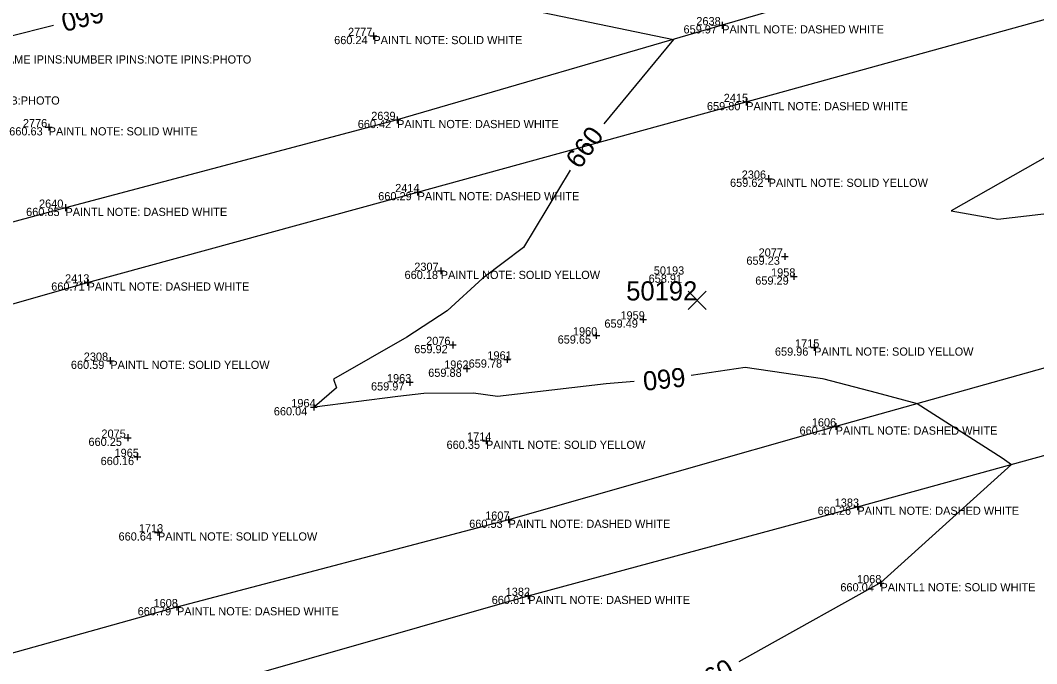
# Model space of a CAD drawing. Extents: x 2129350 to 2137777, y 657588 to 659885.
# Drawn here: x 2132196.2 to 2132345.2, y 658421.5 to 658515.9 of the extents above; entities that cross this region are included whole.
import ezdxf

# ---------------------------------------------------------------- set-up
doc = ezdxf.new("R2010")
doc.units = 0
for name, color, linetype in [('DT_X_Contour_Major', 7, 'Continuous'), ('DT_X_Contour_Minor', 7, 'Continuous'), ('GK_Visualization', 7, 'Continuous'), ('PV_X_COP', 7, 'Continuous'), ('SV_X_Shot_Marker', 7, 'Continuous'), ('SV_X_Text_Comment', 7, 'Continuous'), ('SV_X_Text_Elevation', 7, 'Continuous'), ('SV_X_Text_Name', 7, 'Continuous')]:
    doc.layers.add(name, color=color, linetype=linetype)

msp = doc.modelspace()

# ---------------------------------------------------------------- linework, layer by layer
at = {"layer": 'DT_X_Contour_Major'}
for points in [[(2132209.19, 658517.25), (2132216.63, 658519.17), (2132216.69, 658519.16), (2132217.39, 658518.55), (2132217.45, 658518.54), (2132217.99, 658518.63), (2132218.86, 658518.59), (2132219.28, 658518.55), (2132221.33, 658518.44), (2132221.49, 658518.36), (2132236.44, 658517.86), (2132246.02, 658518.53), (2132253.65, 658518.58), (2132266.6, 658518.72), (2132272.88, 658516.99), (2132291.97, 658513.04), (2132281.76, 658500.66)], [(2132104.01, 658491.05), (2132119.16, 658494.36), (2132120.34, 658494.62), (2132121.54, 658494.88), (2132143.62, 658500.46), (2132145.08, 658500.78), (2132167.84, 658506.53), (2132167.88, 658506.54), (2132169.27, 658506.9), (2132170.84, 658507.33), (2132193.46, 658513.18), (2132194.48, 658513.46), (2132201.05, 658515.16)], [(2132276.85, 658493.87), (2132270.01, 658482.54), (2132264.01, 658478.07), (2132258.82, 658473.26), (2132252.87, 658469.38), (2132242.15, 658463.27), (2132242.56, 658462), (2132239.36, 658459.17), (2132251.58, 658460.74), (2132255.38, 658461.2), (2132262.64, 658461.23), (2132266.2, 658460.76), (2132282.1, 658462.62), (2132286.23, 658462.95)], [(2132294.56, 658463.84), (2132302.49, 658465.01), (2132313.84, 658463.34), (2132313.85, 658463.34), (2132314.03, 658463.29), (2132321.73, 658461.29), (2132327.74, 658459.66), (2132340.18, 658451.73), (2132341.55, 658450.76), (2132322.32, 658433.41), (2132322.32, 658433.41), (2132322.15, 658433.28), (2132304.78, 658423.61), (2132301.55, 658421.81)]]:
    msp.add_lwpolyline(points, dxfattribs=at)
at = {"layer": 'DT_X_Contour_Minor'}
msp.add_lwpolyline([(2132347.16, 658496.15), (2132332.7, 658487.93), (2132338.5, 658486.92), (2132339.57, 658486.68), (2132359.29, 658488.98)], dxfattribs=at)
at = {"layer": 'GK_Visualization'}
for p, q in [((2132294.13, 658473.46), (2132296.8, 658476.13)), ((2132294.13, 658476.13), (2132296.8, 658473.46))]:
    msp.add_line(p, q, dxfattribs=at)
at = {"layer": 'PV_X_COP'}
for points in [[(2132158.56, 658463.82), (2132206.06, 658477.42), (2132254.46, 658490.67), (2132302.65, 658503.88), (2132350.77, 658517.2), (2132399.19, 658530.48), (2132447.47, 658543.51), (2132495.63, 658557.08), (2132543.81, 658570.09), (2132591.55, 658583.09), (2132640.05, 658596.45), (2132688.42, 658610.15), (2132736.65, 658623.32), (2132784.37, 658636.37), (2132832.92, 658649.95), (2132881.17, 658663.77), (2132929.56, 658676.42), (2132976.85, 658690.09), (2133025.73, 658703.1), (2133073.54, 658716.2), (2133122.49, 658729.47), (2133170.2, 658742.4), (2133218.35, 658756.09)], [(2132174.31, 658404.93), (2132222.67, 658417.74), (2132270.69, 658431.48), (2132318.95, 658444.55), (2132367.41, 658457.86), (2132415.25, 658471.4), (2132463.1, 658484.3), (2132511.79, 658497.66), (2132560.13, 658510.6), (2132608.07, 658523.88), (2132655.96, 658537.1), (2132704.86, 658550.94), (2132752.71, 658564.13), (2132800.76, 658577.31), (2132849.39, 658590.61), (2132897.29, 658603.91), (2132945.59, 658617.44), (2132994.02, 658630.57), (2133042.01, 658643.54), (2133090.19, 658656.9), (2133138.56, 658670.06), (2133186.63, 658683.38), (2133234.84, 658696.93)], [(2132830.06, 658661.48), (2132781.46, 658647.76), (2132733.66, 658634.26), (2132685.08, 658621.65), (2132636.78, 658608.37), (2132588.98, 658595.34), (2132540.41, 658581.57), (2132492.62, 658568.33), (2132444.23, 658554.78), (2132396.24, 658542.04), (2132348.05, 658529.35), (2132299.13, 658515.13), (2132251.46, 658501.25), (2132202.83, 658488.38), (2132155.56, 658475.63)], [(2132846.1, 658602.28), (2132797.63, 658589.06), (2132749.54, 658575.65), (2132701.68, 658562.14), (2132653.22, 658549.22), (2132604.88, 658535.72), (2132557.07, 658521.63), (2132508.7, 658509.56), (2132460.24, 658495.86), (2132412.21, 658482.62), (2132364.29, 658469.89), (2132315.77, 658456.31), (2132267.8, 658442.65), (2132219.18, 658429.82), (2132171.04, 658416.39)]]:
    msp.add_lwpolyline(points, dxfattribs=at)
at = {"layer": 'SV_X_Shot_Marker'}
for p, q in [((2132298.63, 658515.13), (2132299.63, 658515.13)), ((2132299.13, 658515.63), (2132299.13, 658514.63)), ((2132299.13, 658515.13), (2132299.13, 658515.13)), ((2132247.48, 658513.56), (2132248.48, 658513.56)), ((2132247.98, 658514.06), (2132247.98, 658513.06)), ((2132247.98, 658513.56), (2132247.98, 658513.56)), ((2132302.65, 658504.38), (2132302.65, 658503.38)), ((2132302.15, 658503.88), (2132303.15, 658503.88)), ((2132302.65, 658503.88), (2132302.65, 658503.88)), ((2132250.96, 658501.25), (2132251.96, 658501.25)), ((2132251.46, 658501.75), (2132251.46, 658500.75)), ((2132251.46, 658501.25), (2132251.46, 658501.25)), ((2132199.87, 658500.18), (2132200.87, 658500.18)), ((2132200.37, 658500.68), (2132200.37, 658499.68)), ((2132200.37, 658500.18), (2132200.37, 658500.18)), ((2132305.44, 658492.64), (2132306.44, 658492.64)), ((2132305.94, 658493.14), (2132305.94, 658492.14)), ((2132305.94, 658492.64), (2132305.94, 658492.64)), ((2132254.46, 658491.17), (2132254.46, 658490.17)), ((2132253.96, 658490.67), (2132254.96, 658490.67)), ((2132254.46, 658490.67), (2132254.46, 658490.67)), ((2132202.33, 658488.38), (2132203.33, 658488.38)), ((2132202.83, 658488.88), (2132202.83, 658487.88)), ((2132202.83, 658488.38), (2132202.83, 658488.38)), ((2132307.82, 658481.22), (2132308.82, 658481.22)), ((2132308.32, 658481.72), (2132308.32, 658480.72)), ((2132308.32, 658481.22), (2132308.32, 658481.22)), ((2132257.36, 658479.13), (2132258.36, 658479.13)), ((2132257.86, 658479.63), (2132257.86, 658478.63)), ((2132257.86, 658479.13), (2132257.86, 658479.13)), ((2132205.56, 658477.42), (2132206.56, 658477.42)), ((2132206.06, 658477.92), (2132206.06, 658476.92)), ((2132206.06, 658477.42), (2132206.06, 658477.42)), ((2132309.13, 658478.3), (2132310.13, 658478.3)), ((2132309.63, 658478.8), (2132309.63, 658477.8)), ((2132309.63, 658478.3), (2132309.63, 658478.3)), ((2132287.04, 658472), (2132288.04, 658472)), ((2132287.54, 658472.5), (2132287.54, 658471.5)), ((2132287.54, 658472), (2132287.54, 658472)), ((2132280.67, 658470.16), (2132280.67, 658469.16)), ((2132259.64, 658468.76), (2132259.64, 658467.76)), ((2132280.17, 658469.66), (2132281.17, 658469.66)), ((2132280.67, 658469.66), (2132280.67, 658469.66)), ((2132312.62, 658468.39), (2132312.62, 658467.39)), ((2132259.14, 658468.26), (2132260.14, 658468.26)), ((2132259.64, 658468.26), (2132259.64, 658468.26)), ((2132312.12, 658467.89), (2132313.12, 658467.89)), ((2132312.62, 658467.89), (2132312.62, 658467.89)), ((2132208.9, 658465.95), (2132209.9, 658465.95)), ((2132209.4, 658466.45), (2132209.4, 658465.45)), ((2132209.4, 658465.95), (2132209.4, 658465.95)), ((2132267.1, 658466.14), (2132268.1, 658466.14)), ((2132267.6, 658466.64), (2132267.6, 658465.64)), ((2132267.6, 658466.14), (2132267.6, 658466.14)), ((2132261.19, 658464.79), (2132262.19, 658464.79)), ((2132261.69, 658465.29), (2132261.69, 658464.29)), ((2132261.69, 658464.79), (2132261.69, 658464.79)), ((2132252.81, 658462.79), (2132253.81, 658462.79)), ((2132253.31, 658463.29), (2132253.31, 658462.29)), ((2132253.31, 658462.79), (2132253.31, 658462.79)), ((2132239.26, 658459.64), (2132239.26, 658458.64)), ((2132238.76, 658459.14), (2132239.76, 658459.14)), ((2132239.26, 658459.14), (2132239.26, 658459.14)), ((2132315.77, 658456.81), (2132315.77, 658455.81)), ((2132211.95, 658455.16), (2132211.95, 658454.16)), ((2132315.27, 658456.31), (2132316.27, 658456.31)), ((2132315.77, 658456.31), (2132315.77, 658456.31)), ((2132211.45, 658454.66), (2132212.45, 658454.66)), ((2132211.95, 658454.66), (2132211.95, 658454.66)), ((2132264, 658454.23), (2132265, 658454.23)), ((2132264.5, 658454.73), (2132264.5, 658453.73)), ((2132264.5, 658454.23), (2132264.5, 658454.23)), ((2132213.36, 658452.35), (2132213.36, 658451.35)), ((2132212.86, 658451.85), (2132213.86, 658451.85)), ((2132213.36, 658451.85), (2132213.36, 658451.85)), ((2132318.45, 658444.55), (2132319.45, 658444.55)), ((2132318.95, 658445.05), (2132318.95, 658444.05)), ((2132318.95, 658444.55), (2132318.95, 658444.55)), ((2132267.8, 658443.15), (2132267.8, 658442.15)), ((2132267.3, 658442.65), (2132268.3, 658442.65)), ((2132267.8, 658442.65), (2132267.8, 658442.65)), ((2132215.89, 658440.79), (2132216.89, 658440.79)), ((2132216.39, 658441.29), (2132216.39, 658440.29)), ((2132216.39, 658440.79), (2132216.39, 658440.79)), ((2132321.84, 658433.34), (2132322.84, 658433.34)), ((2132322.34, 658433.84), (2132322.34, 658432.84)), ((2132322.34, 658433.34), (2132322.34, 658433.34)), ((2132270.19, 658431.48), (2132271.19, 658431.48)), ((2132270.69, 658431.98), (2132270.69, 658430.98)), ((2132270.69, 658431.48), (2132270.69, 658431.48)), ((2132218.68, 658429.82), (2132219.68, 658429.82)), ((2132219.18, 658430.32), (2132219.18, 658429.32)), ((2132219.18, 658429.82), (2132219.18, 658429.82))]:
    msp.add_line(p, q, dxfattribs=at)

# ---------------------------------------------------------------- texts
at = {"layer": 'DT_X_Contour_Major'}
for rotation, p in [(194.463, (2132208.02, 658518.4)), (54.1792, (2132278.24, 658493.9)), (186.0926, (2132293.59, 658464.98)), (29.0266, (2132295.63, 658416.92))]:
    msp.add_text('660', height=2.8, rotation=rotation, dxfattribs=at).set_placement(p)
at = {"layer": 'GK_Visualization'}
msp.add_text('50192', height=2.8, dxfattribs=at).set_placement((2132285.06, 658474.79))
at = {"layer": 'SV_X_Text_Comment'}
for s, p in [('PAINTL NOTE: DASHED WHITE', (2132299.13, 658513.93)), ('PAINTL NOTE: SOLID WHITE', (2132247.98, 658512.36)), ('IPINS:SIZE IPINS:NAME IPINS:NUMBER IPINS:NOTE IPINS:PHOTO', (2132179.79, 658509.52)), ('EB:MATERIAL STONE EB:DEPTH EB:PHOTO', (2132168.19, 658503.5)), ('PAINTL NOTE: DASHED WHITE', (2132302.65, 658502.67)), ('PAINTL NOTE: DASHED WHITE', (2132251.46, 658500.05)), ('PAINTL NOTE: SOLID WHITE', (2132200.37, 658498.98)), ('PAINTL NOTE: SOLID YELLOW', (2132305.94, 658491.44)), ('PAINTL NOTE: DASHED WHITE', (2132254.46, 658489.47)), ('PAINTL NOTE: DASHED WHITE', (2132202.83, 658487.17)), ('PAINTL NOTE: SOLID YELLOW', (2132257.86, 658477.93)), ('PAINTL NOTE: DASHED WHITE', (2132206.06, 658476.23)), ('PAINTL NOTE: SOLID YELLOW', (2132312.62, 658466.69)), ('PAINTL NOTE: SOLID YELLOW', (2132209.4, 658464.75)), ('PAINTL NOTE: DASHED WHITE', (2132315.77, 658455.11)), ('PAINTL NOTE: SOLID YELLOW', (2132264.5, 658453.03)), ('PAINTL NOTE: DASHED WHITE', (2132318.95, 658443.36)), ('PAINTL NOTE: DASHED WHITE', (2132267.8, 658441.45)), ('PAINTL NOTE: SOLID YELLOW', (2132216.39, 658439.59)), ('PAINTL1 NOTE: SOLID WHITE', (2132322.34, 658432.14)), ('PAINTL NOTE: DASHED WHITE', (2132270.69, 658430.28)), ('PAINTL NOTE: DASHED WHITE', (2132219.18, 658428.62))]:
    msp.add_text(s, height=1.2, dxfattribs=at).set_placement(p)
at = {"layer": 'SV_X_Text_Elevation'}
for s, p in [('659.97', (2132293.46, 658513.93)), ('660.24', (2132242.23, 658512.36)), ('659.80', (2132296.89, 658502.67)), ('660.42', (2132245.69, 658500.05)), ('660.63', (2132194.58, 658498.98)), ('659.62', (2132300.28, 658491.44)), ('660.29', (2132248.69, 658489.47)), ('660.85', (2132197.06, 658487.17)), ('659.23', (2132302.68, 658480.02)), ('660.18', (2132252.55, 658477.93)), ('660.71', (2132200.74, 658476.23)), ('658.91', (2132288.34, 658477.38)), ('659.29', (2132303.98, 658477.1)), ('659.49', (2132281.86, 658470.8)), ('659.65', (2132275, 658468.46)), ('659.92', (2132253.97, 658467.05)), ('659.96', (2132306.86, 658466.69)), ('660.59', (2132203.62, 658464.75)), ('659.78', (2132261.95, 658464.94)), ('659.88', (2132256.02, 658463.59)), ('659.97', (2132247.63, 658461.59)), ('660.04', (2132233.38, 658457.94)), ('660.17', (2132310.47, 658455.11)), ('660.25', (2132206.2, 658453.46)), ('660.35', (2132258.71, 658453.03)), ('660.16', (2132207.98, 658450.65)), ('660.26', (2132313.12, 658443.36)), ('660.53', (2132262.03, 658441.45)), ('660.64', (2132210.61, 658439.59)), ('660.04', (2132316.46, 658432.14)), ('660.61', (2132265.33, 658430.28)), ('660.79', (2132213.41, 658428.62))]:
    msp.add_text(s, height=1.2, dxfattribs=at).set_placement(p)
at = {"layer": 'SV_X_Text_Name'}
for s, p in [('2638', (2132295.34, 658515.13)), ('2777', (2132244.26, 658513.56)), ('2415', (2132299.36, 658503.88)), ('2776', (2132196.58, 658500.18)), ('2639', (2132247.66, 658501.25)), ('2306', (2132301.99, 658492.64)), ('2414', (2132251.18, 658490.67)), ('2640', (2132198.95, 658488.38)), ('2077', (2132304.47, 658481.22)), ('2307', (2132253.98, 658479.13)), ('50193', (2132289.1, 658478.58)), ('1958', (2132306.3, 658478.3)), ('2413', (2132202.77, 658477.42)), ('1959', (2132284.21, 658472)), ('1960', (2132277.24, 658469.66)), ('2076', (2132255.72, 658468.26)), ('1715', (2132309.81, 658467.89)), ('2308', (2132205.51, 658465.95)), ('1961', (2132264.7, 658466.14)), ('1962', (2132258.36, 658464.79)), ('1963', (2132249.97, 658462.79)), ('1964', (2132235.94, 658459.14)), ('1606', (2132312.27, 658456.31)), ('2075', (2132208.1, 658454.66)), ('1714', (2132261.71, 658454.23)), ('1965', (2132210.02, 658451.85)), ('1383', (2132315.63, 658444.55)), ('1607', (2132264.37, 658442.65)), ('1713', (2132213.59, 658440.79)), ('1068', (2132318.9, 658433.34)), ('1382', (2132267.38, 658431.48)), ('1608', (2132215.74, 658429.82))]:
    msp.add_text(s, height=1.2, dxfattribs=at).set_placement(p)

doc.saveas('drawing.dxf')
